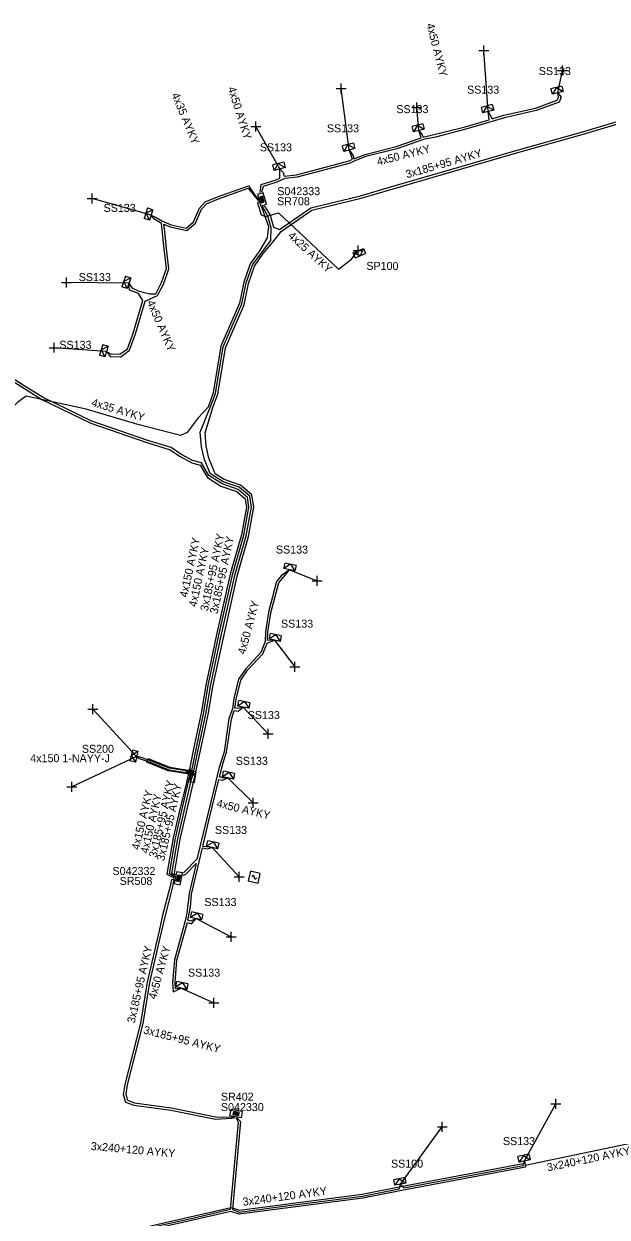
# Model space of a CAD drawing. Extents: x -748492 to -735633, y -1146251 to -1139940.
# Drawn here: x -736844.5 to -736771.7, y -1144927.8 to -1144778.7 of the extents above; entities that cross this region are included whole.
import ezdxf

# ---------------------------------------------------------------- set-up
doc = ezdxf.new("R2010")
doc.units = 0
for name, color, linetype in [('Vrstva 1', 7, 'Continuous'), ('Vrstva 19', 7, 'Continuous'), ('Vrstva 20', 7, 'Continuous'), ('Vrstva 28', 7, 'Continuous'), ('Vrstva 29', 7, 'Continuous'), ('Vrstva 30', 7, 'Continuous'), ('Vrstva 31', 7, 'Continuous'), ('Vrstva 33', 7, 'Continuous'), ('Vrstva 34', 7, 'Continuous'), ('Vrstva 4', 7, 'Continuous'), ('Vrstva 5', 7, 'Continuous'), ('Vrstva 52', 7, 'Continuous'), ('Vrstva 54', 7, 'Continuous'), ('Vrstva 59', 7, 'Continuous'), ('Vrstva 6', 7, 'Continuous'), ('Vrstva 8', 7, 'Continuous'), ('Vrstva 9', 7, 'Continuous')]:
    doc.layers.add(name, color=color, linetype=linetype)

# ---------------------------------------------------------------- blocks, each defined once
blk = doc.blocks.new('NN870')
at = {"layer": 'Vrstva 4'}
for points in [[(0, -0.25), (0.5, 0), (0, 0.25), (-0.5, 0), (0, -0.25)], [(0.37, 0), (0, 0.19), (-0.36, 0), (0, -0.19), (0.37, 0)], [(0.24, 0), (0, 0.12), (-0.25, 0), (0, -0.12), (0.24, 0)], [(0.12, 0), (0, 0.06), (-0.13, 0), (0, -0.06), (0.12, 0)]]:
    blk.add_lwpolyline(points, dxfattribs=at)
blk = doc.blocks.new('NN800')
at = {"layer": 'Vrstva 1'}
for points in [[(-0.44, 0.44), (0.44, -0.44)], [(-0.44, -0.44), (0.44, 0.44)]]:
    blk.add_lwpolyline(points, dxfattribs=at)
blk = doc.blocks.new('NN620')
at = {"layer": 'Vrstva 8'}
for points in [[(0.75, 0), (-0.75, 0)], [(-0.75, 0), (-0.75, -0.75)], [(0.75, -0.75), (0.75, 0)], [(-0.75, -0.75), (0.75, -0.75)], [(0.37, -0.18), (-0.38, -0.18)], [(-0.38, -0.18), (-0.38, -0.56)], [(-0.38, -0.56), (0.37, -0.56)], [(0.32, -0.23), (-0.33, -0.23)], [(-0.33, -0.23), (-0.33, -0.51)], [(-0.33, -0.51), (0.32, -0.51)], [(0.27, -0.27), (-0.28, -0.27)], [(-0.28, -0.27), (-0.28, -0.46)], [(-0.28, -0.46), (0.27, -0.46)], [(0.23, -0.32), (-0.23, -0.32)], [(-0.23, -0.32), (-0.23, -0.42)], [(-0.23, -0.42), (0.23, -0.42)], [(-0.19, -0.37), (0.19, -0.37)], [(0.23, -0.42), (0.23, -0.32)], [(0.27, -0.46), (0.27, -0.27)], [(0.32, -0.51), (0.32, -0.23)], [(0.37, -0.56), (0.37, -0.18)]]:
    blk.add_lwpolyline(points, dxfattribs=at)
blk = doc.blocks.new('NN630')
at = {"layer": 'Vrstva 9'}
for points in [[(0, -0.7), (-0.7, 0)], [(-0.7, -0.7), (-0.7, 0), (0.7, 0), (0.7, -0.7)], [(-0.7, -0.7), (0.7, -0.7)], [(0, -0.7), (0.7, 0)]]:
    blk.add_lwpolyline(points, dxfattribs=at)
blk = doc.blocks.new('NN740')
at = {"layer": 'Vrstva 1'}
for points in [[(0.62, 0.62), (-0.63, 0.62)], [(-0.63, 0.62), (-0.63, -0.63)], [(0, 0), (0, 0.01), (0, 0.03), (-0.01, 0.05), (-0.01, 0.06), (-0.02, 0.08), (-0.03, 0.09), (-0.04, 0.1), (-0.05, 0.11), (-0.06, 0.12), (-0.08, 0.13), (-0.09, 0.14), (-0.11, 0.14), (-0.12, 0.15), (-0.14, 0.15), (-0.15, 0.15), (-0.17, 0.15), (-0.18, 0.15), (-0.2, 0.15), (-0.21, 0.14), (-0.23, 0.13), (-0.24, 0.12), (-0.26, 0.11), (-0.27, 0.1), (-0.28, 0.09), (-0.29, 0.08), (-0.29, 0.06), (-0.3, 0.05), (-0.3, 0.03), (-0.31, 0.02), (-0.31, 0), (-0.31, 0)], [(0.62, -0.63), (0.62, 0.62)], [(-0.63, -0.63), (0.62, -0.63)], [(0, 0), (0, -0.02), (0, -0.03), (0.01, -0.05), (0.01, -0.06), (0.02, -0.08), (0.03, -0.09), (0.04, -0.1), (0.05, -0.11), (0.06, -0.12), (0.07, -0.13), (0.09, -0.14), (0.1, -0.15), (0.12, -0.15), (0.13, -0.15), (0.15, -0.15), (0.16, -0.15), (0.18, -0.15), (0.19, -0.15), (0.21, -0.14), (0.22, -0.14), (0.24, -0.13), (0.25, -0.12), (0.26, -0.11), (0.27, -0.09), (0.28, -0.08), (0.29, -0.07), (0.29, -0.05), (0.3, -0.04), (0.3, -0.02), (0.3, -0.01), (0.3, -0.01)]]:
    blk.add_lwpolyline(points, dxfattribs=at)

msp = doc.modelspace()

# ---------------------------------------------------------------- linework, layer by layer
at = {"layer": 'Vrstva 20'}
for points in [[(-736829.18, -1144870.94), (-736829, -1144870.48), (-736826.29, -1144871.54), (-736823.75, -1144871.95), (-736823.05, -1144872.11), (-736823.26, -1144873.5), (-736823.76, -1144873.42), (-736823.61, -1144872.49), (-736823.85, -1144872.44), (-736826.43, -1144872.02), (-736826.48, -1144872)], [(-736833.41, -1144940.03), (-736833.91, -1144939.97), (-736832.67, -1144929.77), (-736818.68, -1144926.59), (-736817.57, -1144926.91), (-736802.27, -1144924.93), (-736797.42, -1144923.95), (-736781.95, -1144921.03), (-736781.85, -1144921.53), (-736797.32, -1144924.45), (-736802.19, -1144925.43), (-736817.61, -1144927.41), (-736818.69, -1144927.1), (-736832.21, -1144930.18)]]:
    msp.add_lwpolyline(points, close=True, dxfattribs=at)
at = {"layer": 'Vrstva 5'}
for points in [[(-736814.5, -1144801.44), (-736814.39, -1144801.56), (-736813.75, -1144802.56), (-736813.33, -1144804.08), (-736812.57, -1144804.37), (-736808.69, -1144801.66), (-736802.46, -1144800.14), (-736798.83, -1144799.08), (-736789.77, -1144796.46), (-736782.91, -1144794.46), (-736774.88, -1144792.19), (-736767.22, -1144789.92), (-736761.42, -1144788.55), (-736750.76, -1144785.75), (-736746.15, -1144784.12), (-736746.01, -1144783.29)], [(-736815.01, -1144799.75), (-736814.88, -1144798.74), (-736813.01, -1144798.15), (-736812.53, -1144797.95), (-736812.56, -1144796.79), (-736812.12, -1144797.24), (-736812.01, -1144797.7), (-736810.46, -1144797.52), (-736803.88, -1144795.8), (-736803.46, -1144795.59), (-736803.87, -1144794.42), (-736803.4, -1144795.16), (-736803.3, -1144795.51), (-736801.91, -1144794.97), (-736798.03, -1144793.99), (-736794.88, -1144792.92), (-736795.18, -1144791.99), (-736794.78, -1144792.52), (-736794.66, -1144792.82), (-736789.39, -1144791.54), (-736786.39, -1144790.64), (-736786.51, -1144789.61), (-736786.03, -1144790.53), (-736784.57, -1144790.09), (-736780.61, -1144789.19), (-736777.89, -1144788.21), (-736777.73, -1144787.82), (-736777.83, -1144787.29), (-736777.39, -1144787.81), (-736777.67, -1144788.45), (-736780.53, -1144789.47), (-736784.49, -1144790.39), (-736789.31, -1144791.82), (-736793.1, -1144792.81), (-736794.6, -1144793.12), (-736797.95, -1144794.27), (-736801.81, -1144795.25), (-736803.19, -1144795.79), (-736803.78, -1144796.08), (-736810.4, -1144797.82), (-736811.93, -1144798), (-736812.91, -1144798.43), (-736814.62, -1144798.98), (-736814.84, -1144799.7)], [(-736825.66, -1144885.02), (-736825.71, -1144884.79), (-736825, -1144880.55), (-736823.27, -1144873.1), (-736822.33, -1144868.88), (-736821.44, -1144864.77), (-736820.91, -1144861.47), (-736819.52, -1144855.01), (-736817.83, -1144847.5), (-736816.47, -1144842.71), (-736815.8, -1144839.08), (-736816.03, -1144837.54), (-736817.45, -1144836.31), (-736819.5, -1144835.6), (-736820.64, -1144834.89), (-736820.75, -1144834.55), (-736821.41, -1144832.93), (-736821.75, -1144831.43), (-736821.88, -1144829.77), (-736820.88, -1144826.49), (-736820.3, -1144824.94), (-736819.34, -1144819.13), (-736817.02, -1144813.76), (-736816.46, -1144811.11), (-736815.7, -1144808.93), (-736814.62, -1144807.37), (-736813.43, -1144805.94), (-736812.39, -1144804.61), (-736811.81, -1144804.21), (-736808.57, -1144801.94), (-736802.38, -1144800.43), (-736795.09, -1144798.34), (-736789.69, -1144796.74), (-736782.83, -1144794.74), (-736774.8, -1144792.47), (-736767.14, -1144790.21)], [(-736834.2, -1144819.61), (-736833.64, -1144819.92), (-736832.52, -1144819.96), (-736831.58, -1144819.28), (-736830.86, -1144817.3), (-736829.67, -1144813.22), (-736830.2, -1144812.35), (-736831.32, -1144811.94), (-736831.4, -1144811.08), (-736831, -1144811.69), (-736830.12, -1144812.06), (-736828.79, -1144812.42), (-736828.02, -1144812.39), (-736827.33, -1144810.98), (-736826.71, -1144809.22), (-736827.01, -1144806.77), (-736827.33, -1144803.6), (-736828.16, -1144803.12), (-736828.63, -1144802.55), (-736827.98, -1144802.88), (-736827.2, -1144803.33), (-736826.13, -1144803.76), (-736824.25, -1144804.18), (-736823.33, -1144803.4), (-736822.6, -1144801.68), (-736821.88, -1144800.9), (-736820.32, -1144800.26), (-736816.47, -1144798.89), (-736815.3, -1144800.62)], [(-736834.2, -1144819.61), (-736833.76, -1144820.22), (-736832.42, -1144820.26), (-736831.33, -1144819.46), (-736830.58, -1144817.4), (-736829.39, -1144813.3), (-736827.81, -1144812.62), (-736827.05, -1144811.1), (-736826.41, -1144809.26), (-736826.71, -1144806.73), (-736826.91, -1144804.63), (-736827.06, -1144803.71), (-736826.25, -1144804.04), (-736824.17, -1144804.5), (-736823.09, -1144803.58), (-736822.34, -1144801.84), (-736821.7, -1144801.16), (-736820.22, -1144800.54), (-736816.49, -1144799.21), (-736815.26, -1144800.75)], [(-736814.84, -1144801.54), (-736813.96, -1144803.98), (-736814.12, -1144805.39), (-736815.1, -1144807.01), (-736816.24, -1144808.65), (-736817.05, -1144810.95), (-736817.59, -1144813.57), (-736819.93, -1144818.96), (-736820.89, -1144824.78), (-736821.52, -1144826.58), (-736822.74, -1144827.88), (-736824.11, -1144829.72), (-736824.95, -1144830.1), (-736830.27, -1144828.73), (-736836.75, -1144826.8), (-736844.22, -1144825.19), (-736845.29, -1144825.93), (-736846.21, -1144826.91), (-736848.67, -1144831.87), (-736849.34, -1144833.92)], [(-736825.69, -1144885.14), (-736826.03, -1144884.83), (-736825.3, -1144880.49), (-736823.57, -1144873.04), (-736823.36, -1144872.41), (-736822.63, -1144868.82), (-736821.74, -1144864.71), (-736821.21, -1144861.41), (-736819.82, -1144854.95), (-736818.12, -1144847.42), (-736816.77, -1144842.65), (-736816.1, -1144839.08), (-736816.31, -1144837.7), (-736817.61, -1144836.57), (-736819.64, -1144835.88), (-736821.25, -1144834.85), (-736821.98, -1144833.1), (-736822.35, -1144831.52), (-736822.48, -1144829.7), (-736821.17, -1144826.4), (-736820.59, -1144824.86), (-736819.64, -1144819.04), (-736817.31, -1144813.67), (-736816.76, -1144811.03), (-736815.97, -1144808.79), (-736813.66, -1144805.75), (-736813.62, -1144804.16), (-736814.03, -1144802.69), (-736814.7, -1144801.5)], [(-736847.27, -1144822.45), (-736842.27, -1144825.62), (-736836.16, -1144828.58), (-736829.15, -1144831), (-736826.25, -1144831.89), (-736825.08, -1144832.68), (-736823.56, -1144833.52), (-736822.49, -1144833.82), (-736821.57, -1144835.35), (-736819.9, -1144836.42), (-736817.91, -1144837.1), (-736816.87, -1144838), (-736816.71, -1144839.07), (-736817.35, -1144842.51), (-736818.71, -1144847.27), (-736820.4, -1144854.82), (-736821.8, -1144861.3), (-736822.33, -1144864.6), (-736823.21, -1144868.69), (-736823.78, -1144871.58), (-736824.33, -1144874.03)], [(-736823.78, -1144872.09), (-736823.56, -1144871.97), (-736822.03, -1144864.66), (-736821.5, -1144861.36), (-736820.11, -1144854.88), (-736818.42, -1144847.35), (-736817.06, -1144842.58), (-736816.41, -1144839.07), (-736816.59, -1144837.85), (-736817.76, -1144836.84), (-736819.77, -1144836.15), (-736821.41, -1144835.1), (-736822.35, -1144833.54), (-736823.44, -1144833.24), (-736824.92, -1144832.42), (-736826.12, -1144831.61), (-736829.05, -1144830.72), (-736836.04, -1144828.3), (-736839.03, -1144826.87), (-736842.13, -1144825.36), (-736844.48, -1144823.9), (-736847.15, -1144822.17)], [(-736824.64, -1144885.04), (-736824.31, -1144884.94), (-736823.01, -1144883.6), (-736823.88, -1144887.36), (-736824.15, -1144889.79), (-736824.36, -1144890.77), (-736825.72, -1144895.61), (-736825.94, -1144898.46), (-736825.86, -1144899.64), (-736824.87, -1144899.17), (-736825.58, -1144899.24), (-736825.64, -1144898.46), (-736825.42, -1144895.67), (-736824.09, -1144890.98), (-736823.6, -1144891.12), (-736823.01, -1144890.48), (-736823.66, -1144890.79), (-736824.03, -1144890.69), (-736823.71, -1144889.04), (-736823.58, -1144887.41), (-736822.2, -1144881.64), (-736821.64, -1144881.76), (-736821.01, -1144881.59), (-736822.15, -1144881.48), (-736821.42, -1144878.22), (-736820.16, -1144873.09), (-736819.71, -1144873.17), (-736819.04, -1144872.89), (-736819.71, -1144872.87), (-736820.08, -1144872.78), (-736819.6, -1144870.83), (-736819.21, -1144869.69), (-736818.6, -1144865.54), (-736818.24, -1144864.46), (-736817.77, -1144864.56), (-736817.11, -1144864.05), (-736817.81, -1144864.24), (-736818.16, -1144864.17), (-736817.99, -1144863.04), (-736817.44, -1144860.67), (-736816.57, -1144859.45), (-736814.66, -1144857.4), (-736814.12, -1144856.04), (-736813.2, -1144855.69), (-736814.09, -1144855.73), (-736814.06, -1144854.67), (-736813.67, -1144852.26), (-736812.67, -1144848.5), (-736811.35, -1144846.88), (-736812.37, -1144847.66), (-736812.95, -1144848.36), (-736813.97, -1144852.2), (-736814.36, -1144854.65), (-736814.39, -1144855.86), (-736814.92, -1144857.24), (-736816.81, -1144859.26), (-736817.72, -1144860.55), (-736818.29, -1144862.98), (-736818.48, -1144864.25), (-736818.9, -1144865.48), (-736819.51, -1144869.63), (-736820.18, -1144871.73), (-736820.81, -1144874.34), (-736822.9, -1144883.06), (-736824.49, -1144884.69), (-736824.58, -1144884.74)], [(-736823.78, -1144872.09), (-736826.33, -1144871.68), (-736829.05, -1144870.62), (-736830.1, -1144870.25), (-736830.44, -1144870.23), (-736830.11, -1144870.46), (-736829.13, -1144870.8), (-736826.39, -1144871.88), (-736823.82, -1144872.29)], [(-736825.72, -1144885.27), (-736826.34, -1144884.88), (-736825.59, -1144880.43), (-736823.86, -1144872.97), (-736823.67, -1144872.37), (-736823.82, -1144872.29)], [(-736824.33, -1144874.03), (-736825.05, -1144876.79), (-736825.88, -1144880.37), (-736826.65, -1144884.92), (-736825.74, -1144885.4)], [(-736825.77, -1144885.53), (-736826.1, -1144885.62), (-736826.3, -1144886.61), (-736827.19, -1144890.03), (-736827.62, -1144892.01), (-736829.11, -1144898.42), (-736829.96, -1144903.54), (-736831.93, -1144911.2), (-736832.1, -1144912.45), (-736831.83, -1144913.4), (-736830.79, -1144913.8), (-736826.17, -1144914.43), (-736820.57, -1144915.56), (-736818.54, -1144915.4), (-736818.17, -1144915.32)], [(-736825.79, -1144885.65), (-736825.82, -1144885.78), (-736826, -1144886.67), (-736826.89, -1144890.11), (-736827.52, -1144892.9), (-736828.81, -1144898.48), (-736829.66, -1144903.6), (-736831.63, -1144911.26), (-736831.8, -1144912.43), (-736831.59, -1144913.18), (-736830.71, -1144913.5), (-736826.12, -1144914.13), (-736820.55, -1144915.26), (-736818.29, -1144915.3)], [(-736818.04, -1144915.34), (-736817.76, -1144915.9), (-736818.77, -1144926.82), (-736823.08, -1144927.86), (-736832.44, -1144929.97), (-736833.66, -1144940), (-736831.39, -1144940.87)], [(-736817.91, -1144915.36), (-736817.46, -1144915.82), (-736818.47, -1144926.84), (-736817.59, -1144927.16), (-736813.01, -1144926.55), (-736802.23, -1144925.18), (-736797.64, -1144924.26), (-736797.49, -1144923.67), (-736797.07, -1144924.14), (-736782.14, -1144921.34), (-736781.98, -1144920.76), (-736781.9, -1144921.28), (-736766.6, -1144918.09), (-736766.2, -1144918.17), (-736760.68, -1144917.07), (-736760.76, -1144916.47)]]:
    msp.add_lwpolyline(points, dxfattribs=at)
at = {"layer": 'Vrstva 52'}
msp.add_lwpolyline([(-736815.23, -1144800.87), (-736815.32, -1144801.02), (-736814.89, -1144802.53), (-736814.3, -1144802.74), (-736812.7, -1144802.29), (-736805.2, -1144809.31), (-736803.61, -1144808.08), (-736802.75, -1144807)], dxfattribs=at)
at = {"layer": 'Vrstva 59'}
for points in [[(-736786.51, -1144789.61), (-736787.06, -1144782)], [(-736777.83, -1144787.29), (-736777.25, -1144784.5)], [(-736803.87, -1144794.42), (-736804.88, -1144786.75)], [(-736795.18, -1144791.99), (-736795.44, -1144789.13)], [(-736812.56, -1144796.79), (-736815.56, -1144791.5)], [(-736828.63, -1144802.55), (-736836, -1144800.5)], [(-736831.4, -1144811.08), (-736839.19, -1144811)], [(-736834.2, -1144819.61), (-736840.75, -1144819.13)], [(-736811.35, -1144846.88), (-736807.88, -1144848.25)], [(-736813.2, -1144855.69), (-736810.69, -1144859)], [(-736817.11, -1144864.05), (-736814, -1144867.38)], [(-736830.44, -1144870.23), (-736835.92, -1144864.29)], [(-736830.44, -1144870.23), (-736838.52, -1144874)], [(-736819.04, -1144872.89), (-736815.88, -1144876)], [(-736821.01, -1144881.59), (-736817.63, -1144885.25)], [(-736823.01, -1144890.48), (-736818.63, -1144892.75)], [(-736824.87, -1144899.17), (-736820.81, -1144901)], [(-736781.98, -1144920.76), (-736778.06, -1144913.63)], [(-736797.49, -1144923.67), (-736792.25, -1144916.5)]]:
    msp.add_lwpolyline(points, dxfattribs=at)

# ---------------------------------------------------------------- block references
at = {"layer": 'Vrstva 19'}
for p, rotation in [((-736823.78, -1144872.09), -9.044908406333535), ((-736823.67, -1144872.37), -13.162924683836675)]:
    msp.add_blockref('NN870', p, dxfattribs=dict(at, rotation=rotation))
at = {"layer": 'Vrstva 28'}
for p, rotation in [((-736815.14, -1144800.71), 106.85840001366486), ((-736825.6, -1144885.36), 78.46538050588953), ((-736818.08, -1144915.2), 170.13877770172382)]:
    msp.add_blockref('NN620', p, dxfattribs=dict(at, rotation=rotation))
at = {"layer": 'Vrstva 31'}
for p, rotation in [((-736777.83, -1144787.29), -165.50768070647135), ((-736786.51, -1144789.61), -165.50768057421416), ((-736795.18, -1144791.99), -165.73548888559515), ((-736803.87, -1144794.42), -165.50768057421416), ((-736812.56, -1144796.79), -165.2089139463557), ((-736828.63, -1144802.55), -108.17965554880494), ((-736802.75, -1144807), 22.50644989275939), ((-736831.4, -1144811.08), -108.21709443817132), ((-736834.2, -1144819.61), -108.179655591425), ((-736811.35, -1144846.88), 167.4042027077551), ((-736813.2, -1144855.69), 167.29288617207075), ((-736817.11, -1144864.05), 168.7974305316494), ((-736830.44, -1144870.23), -102.84338889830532), ((-736819.04, -1144872.89), 167.79088061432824), ((-736821.01, -1144881.59), 167.11998893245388), ((-736823.01, -1144890.48), 166.952258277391), ((-736824.87, -1144899.17), 167.79088048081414), ((-736781.98, -1144920.76), -168.6572444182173), ((-736797.49, -1144923.67), -168.945216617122)]:
    msp.add_blockref('NN630', p, dxfattribs=dict(at, rotation=rotation))
at = {"layer": 'Vrstva 34'}
for name, p, rotation in [('NN800', (-736787.06, -1144782), 45), ('NN800', (-736777.25, -1144784.5), 45), ('NN800', (-736804.88, -1144786.75), 45), ('NN800', (-736795.44, -1144789.13), 44.99999995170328), ('NN800', (-736815.56, -1144791.5), 45), ('NN800', (-736836, -1144800.5), 45), ('NN800', (-736802.75, -1144807), 44.99999995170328), ('NN800', (-736839.19, -1144811), 44.99999995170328), ('NN800', (-736840.75, -1144819.13), 45), ('NN800', (-736807.88, -1144848.25), 45), ('NN800', (-736810.69, -1144859), 44.99999995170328), ('NN800', (-736835.92, -1144864.3), 45), ('NN800', (-736814, -1144867.38), 45), ('NN800', (-736838.52, -1144874), 45), ('NN800', (-736815.88, -1144876), 45), ('NN800', (-736817.63, -1144885.25), 45), ('NN740', (-736815.75, -1144885.31), 167.11998894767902), ('NN800', (-736818.63, -1144892.75), 45), ('NN800', (-736820.81, -1144901), 45), ('NN800', (-736778.06, -1144913.63), 45), ('NN800', (-736792.25, -1144916.5), 45)]:
    msp.add_blockref(name, p, dxfattribs=dict(at, rotation=rotation))

# ---------------------------------------------------------------- texts
at = {"layer": 'Vrstva 29'}
for s, p in [('S042333', (-736812.87, -1144800.07)), ('S042332', (-736833.45, -1144885.03)), ('S042330', (-736819.91, -1144914.53))]:
    msp.add_text(s, height=1, dxfattribs=at).set_placement(p)
at = {"layer": 'Vrstva 30'}
for s, p in [('SR708', (-736812.89, -1144801.33)), ('SR508', (-736832.56, -1144886.27)), ('SR402', (-736819.91, -1144913.23))]:
    msp.add_text(s, height=1, dxfattribs=at).set_placement(p)
at = {"layer": 'Vrstva 33'}
for s, p in [('SS133', (-736780.2, -1144785.06)), ('SS133', (-736789.16, -1144787.39)), ('SS133', (-736798, -1144789.82)), ('SS133', (-736806.67, -1144792.22)), ('SS133', (-736815.05, -1144794.59)), ('SS133', (-736834.57, -1144802.16)), ('SP100', (-736801.74, -1144809.41)), ('SS133', (-736837.67, -1144810.81)), ('SS133', (-736840.09, -1144819.27)), ('SS133', (-736813.04, -1144844.86)), ('SS133', (-736812.4, -1144854.12)), ('SS133', (-736816.56, -1144865.54)), ('SS200', (-736837.28, -1144869.76)), ('SS133', (-736818.06, -1144871.26)), ('SS133', (-736820.66, -1144879.9)), ('SS133', (-736821.98, -1144888.91)), ('SS133', (-736824.02, -1144897.73)), ('SS133', (-736784.68, -1144918.78)), ('SS100', (-736798.66, -1144921.6))]:
    msp.add_text(s, height=1, dxfattribs=at).set_placement(p)
at = {"layer": 'Vrstva 54'}
msp.add_text('4x25 AYKY', height=1, rotation=317.553, dxfattribs=at).set_placement((-736811.61, -1144805.25))
at = {"layer": 'Vrstva 6'}
for s, rotation, p in [('4x50 AYKY', 284.541, (-736794.26, -1144778.72)), ('4x50 AYKY', 287.658, (-736819.07, -1144786.69)), ('4x35 AYKY', 292.51, (-736826.1, -1144787.51)), ('4x50 AYKY', 14.207, (-736800.3, -1144796.38)), ('3x185+95 AYKY', 16.171, (-736796.67, -1144797.97)), ('4x50 AYKY', 293.439, (-736829.19, -1144813.44)), ('4x35 AYKY', 343.414, (-736836.16, -1144826.39)), ('4x150 AYKY', 77.855, (-736824.11, -1144850.4)), ('3x185+95 AYKY', 77.856, (-736821.54, -1144852.12)), ('3x185+95 AYKY', 77.858, (-736820.34, -1144852.46)), ('4x150 AYKY', 77.855, (-736822.97, -1144851.6)), ('4x50 AYKY', 75.121, (-736816.88, -1144857.53)), ('3x185+95 AYKY', 76.926, (-736827.95, -1144882.92)), ('4x150 AYKY', 76.882, (-736830.12, -1144881.95)), ('3x185+95 AYKY', 76.927, (-736826.99, -1144883.33)), ('4x150 AYKY', 76.932, (-736829.01, -1144882.41)), ('4x50 AYKY', 346.519, (-736820.53, -1144876.5)), ('3x185+95 AYKY', 77.099, (-736830.68, -1144903.61)), ('4x50 AYKY', 74.306, (-736828.04, -1144900.63)), ('3x185+95 AYKY', 345.574, (-736829.66, -1144904.82)), ('3x240+120 AYKY', 354.924, (-736836.2, -1144919.38)), ('3x240+120 AYKY', 11.754, (-736779.07, -1144922.08)), ('3x240+120 AYKY', 7.586, (-736817.12, -1144926.37))]:
    msp.add_text(s, height=1, rotation=rotation, dxfattribs=at).set_placement(p)
msp.add_text('4x150 1-NAYY-J', height=1, dxfattribs=at).set_placement((-736843.73, -1144870.93))

doc.saveas('drawing.dxf')
